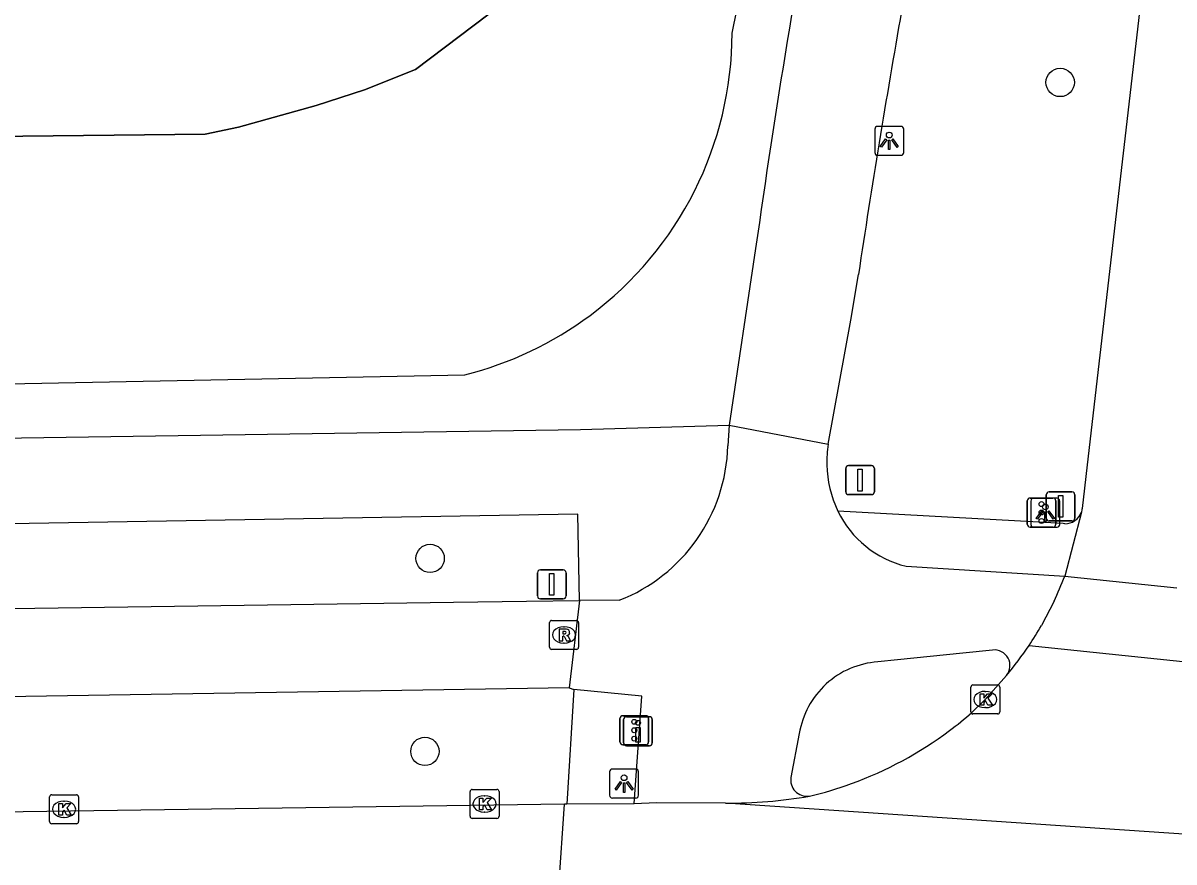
# Model space of a CAD drawing. Extents: x 160732 to 162105, y 387428 to 388479.
# Drawn here: x 161952.92 to 161992.62, y 387450.43 to 387479.36 of the extents above; entities that cross this region are included whole.
import ezdxf

# ---------------------------------------------------------------- set-up
doc = ezdxf.new("R2010")
doc.units = 0
for name, color, linetype in [('IMGEO_Berm_groen', 7, 'Continuous'), ('IMGEO_Boom', 7, 'Continuous'), ('IMGEO_Drukknoppaal', 7, 'Continuous'), ('IMGEO_Fietspad_gesloten', 7, 'Continuous'), ('IMGEO_Fietspad_open', 7, 'Continuous'), ('IMGEO_Hek', 7, 'Continuous'), ('IMGEO_Kolk', 7, 'Continuous'), ('IMGEO_Lichtpunt', 7, 'Continuous'), ('IMGEO_Rijbaan_lokaal_gesloten', 7, 'Continuous'), ('IMGEO_Rijbaan_regionaal_gesloten', 7, 'Continuous'), ('IMGEO_Rioolput', 7, 'Continuous'), ('IMGEO_Verkeersbordpaal', 7, 'Continuous'), ('IMGEO_Verkeersregelinstallatiepaal', 7, 'Continuous'), ('IMGEO_Voetpad_open', 7, 'Continuous')]:
    doc.layers.add(name, color=color, linetype=linetype)

msp = doc.modelspace()

# ---------------------------------------------------------------- linework, layer by layer
at = {"layer": 'IMGEO_Berm_groen'}
for points in [[(161916.229, 387475.053), (161959.207, 387475.526), (161960.356, 387475.773), (161963.033, 387476.515), (161964.693, 387477.056), (161966.452, 387477.756), (161972.477, 387482.317), (161974.595, 387485.222), (161975.627, 387486.889), (161976.595, 387488.683), (161983.726, 387518.154), (161996.045, 387562.88), (161996.084, 387563.315)], [(161977.379, 387479.009), (161980.824, 387495.997), (161981.796, 387500), (161988.709, 387528.455), (161996.667, 387557.751)], [(161915.935, 387467.177), (161952.395, 387466.917), (161968.162, 387467.23)]]:
    msp.add_lwpolyline(points, dxfattribs=at)
for centre, radius, start, end in [((161965.203, 387479.039), 12.176, 306.683, 359.8578), ((161965.207, 387479.041), 12.175, 284.0483, 306.6669)]:
    msp.add_arc(centre, radius, start, end, dxfattribs=at)
at = {"layer": 'IMGEO_Boom'}
for centre in [(161988.693, 387477.309), (161966.962, 387460.899), (161966.782, 387454.245)]:
    msp.add_circle(centre, 0.489, dxfattribs=at)
at = {"layer": 'IMGEO_Drukknoppaal'}
for p, q in [((161973.636, 387454.541), (161973.636, 387455.341)), ((161973.636, 387455.341), (161973.636, 387454.541)), ((161973.736, 387455.441), (161974.526, 387455.441)), ((161974.526, 387455.441), (161973.736, 387455.441)), ((161974.626, 387455.341), (161974.626, 387454.541)), ((161974.626, 387454.541), (161974.626, 387455.341)), ((161974.526, 387454.441), (161973.736, 387454.441)), ((161973.736, 387454.441), (161974.526, 387454.441))]:
    msp.add_line(p, q, dxfattribs=at)
msp.add_lwpolyline([(161974.206, 387455.066), (161974.206, 387454.566), (161974.056, 387454.566), (161974.056, 387455.066), (161974.206, 387455.066)], dxfattribs=at)
msp.add_circle((161974.131, 387455.231), 0.085, dxfattribs=at)
for centre, start, end in [((161973.736, 387455.341), 90, 180), ((161973.736, 387455.341), 90, 180), ((161974.526, 387455.341), 0, 90), ((161974.526, 387455.341), 360, 90), ((161973.736, 387454.541), 180, 270), ((161973.736, 387454.541), 180, 270), ((161974.526, 387454.541), 270, 0), ((161974.526, 387454.541), 270, 0)]:
    msp.add_arc(centre, 0.1, start, end, dxfattribs=at)
at = {"layer": 'IMGEO_Fietspad_gesloten'}
for points in [[(161978.19, 387471.586), (161977.271, 387465.488)], [(161980.694, 387464.834), (161981.468, 387469.115), (161981.735, 387470.689)], [(161977.271, 387465.488), (161980.694, 387464.834)]]:
    msp.add_lwpolyline(points, dxfattribs=at)
for centre, radius, start, end in [((162293.702, 387427.141), 318.627, 166.78145, 171.98168), ((162364.774, 387412.634), 387.414, 170.02146, 171.38164)]:
    msp.add_arc(centre, radius, start, end, dxfattribs=at)
at = {"layer": 'IMGEO_Fietspad_open'}
for points in [[(161977.271, 387465.488), (161977.23, 387464.781)], [(161988.849, 387462.097), (161988.794, 387462.101), (161981.029, 387462.532)], [(161983.381, 387460.629), (161988.851, 387460.289)], [(161915.616, 387458.638), (161967.772, 387459.387), (161970.286, 387459.429), (161972.114, 387459.444)], [(161972.114, 387459.444), (161971.754, 387456.438)], [(161973.486, 387459.455), (161972.114, 387459.444)], [(161986.365, 387457.739), (161985.335, 387457.633), (161983.088, 387457.402), (161982.399, 387457.331)], [(161971.754, 387456.438), (161913.355, 387455.506), (161910.72, 387455.424), (161907.069, 387455.38)], [(161971.754, 387456.438), (161971.918, 387456.374)], [(161973.995, 387452.435), (161974.263, 387456.154), (161971.918, 387456.374)], [(161979.695, 387454.857), (161979.404, 387453.349)], [(161980.02, 387452.698), (161980.048, 387452.701)]]:
    msp.add_lwpolyline(points, dxfattribs=at)
for centre, radius, start, end in [((161971.35, 387464.935), 5.882, 291.292, 358.4961), ((161984.437, 387464.22), 3.793, 170.6787, 181.3696), ((161984.506, 387464.213), 3.862, 181.2413, 205.799), ((161984.215, 387464.065), 3.536, 205.6919, 256.3556), ((161988.867, 387462.688), 0.592, 268.2485, 341.1212), ((161986.427, 387457.207), 0.536, 320.3523, 96.6939), ((161982.609, 387454.388), 2.951, 94.0845, 132.3049), ((161982.617, 387454.382), 2.96, 132.3393, 170.7684), ((161979.97, 387453.268), 0.572, 171.865, 274.9703)]:
    msp.add_arc(centre, radius, start, end, dxfattribs=at)
at = {"layer": 'IMGEO_Hek'}
msp.add_lwpolyline([(161976.595, 387488.683), (161975.627, 387486.889), (161974.595, 387485.222), (161972.477, 387482.317), (161966.452, 387477.756), (161964.693, 387477.056), (161963.033, 387476.515), (161960.356, 387475.773), (161959.207, 387475.526), (161916.229, 387475.053)], dxfattribs=at)
at = {"layer": 'IMGEO_Kolk'}
for p, q in [((161985.611, 387455.609), (161985.611, 387456.461)), ((161985.686, 387456.535), (161986.538, 387456.535)), ((161986.099, 387456.315), (161986.124, 387456.315)), ((161986.612, 387456.461), (161986.612, 387455.609)), ((161986.538, 387455.535), (161985.686, 387455.535)), ((161986.122, 387455.755), (161986.097, 387455.755)), ((161953.909, 387452.75), (161954.761, 387452.75)), ((161968.339, 387452.007), (161968.339, 387452.859)), ((161968.414, 387452.933), (161969.266, 387452.933)), ((161968.827, 387452.713), (161968.852, 387452.713)), ((161969.34, 387452.859), (161969.34, 387452.007)), ((161953.834, 387451.824), (161953.834, 387452.676)), ((161954.322, 387452.53), (161954.347, 387452.53)), ((161954.835, 387452.676), (161954.835, 387451.824)), ((161954.345, 387451.97), (161954.32, 387451.97)), ((161969.266, 387451.933), (161968.414, 387451.933)), ((161968.85, 387452.153), (161968.825, 387452.153)), ((161954.761, 387451.75), (161953.909, 387451.75))]:
    msp.add_line(p, q, dxfattribs=at)
for points in [[(161985.611, 387455.609), (161985.611, 387456.461)], [(161985.686, 387456.535), (161986.538, 387456.535)], [(161986.612, 387456.461), (161986.612, 387455.609)], [(161985.932, 387456.235), (161986.055, 387456.235), (161986.055, 387456.084), (161986.185, 387456.235), (161986.349, 387456.235), (161986.203, 387456.084), (161986.356, 387455.835), (161986.204, 387455.835), (161986.119, 387455.999), (161986.055, 387455.932), (161986.055, 387455.835), (161985.932, 387455.835), (161985.932, 387456.235)], [(161986.538, 387455.535), (161985.686, 387455.535)], [(161953.909, 387452.75), (161954.761, 387452.75)], [(161968.339, 387452.007), (161968.339, 387452.859)], [(161968.414, 387452.933), (161969.266, 387452.933)], [(161969.34, 387452.859), (161969.34, 387452.007)], [(161953.834, 387451.824), (161953.834, 387452.676)], [(161954.155, 387452.45), (161954.278, 387452.45), (161954.278, 387452.299), (161954.408, 387452.45), (161954.572, 387452.45), (161954.426, 387452.299), (161954.579, 387452.05), (161954.427, 387452.05), (161954.342, 387452.214), (161954.278, 387452.147), (161954.278, 387452.05), (161954.155, 387452.05), (161954.155, 387452.45)], [(161954.835, 387452.676), (161954.835, 387451.824)], [(161968.66, 387452.633), (161968.783, 387452.633), (161968.783, 387452.482), (161968.913, 387452.633), (161969.077, 387452.633), (161968.931, 387452.482), (161969.084, 387452.233), (161968.932, 387452.233), (161968.847, 387452.397), (161968.783, 387452.33), (161968.783, 387452.233), (161968.66, 387452.233), (161968.66, 387452.633)], [(161969.266, 387451.933), (161968.414, 387451.933)], [(161954.761, 387451.75), (161953.909, 387451.75)]]:
    msp.add_lwpolyline(points, dxfattribs=at)
for centre, start, end in [((161985.688, 387456.459), 91.552, 178.448), ((161985.688, 387456.459), 91.552, 178.448), ((161986.536, 387456.459), 1.552, 88.448), ((161986.536, 387456.459), 1.552, 88.448), ((161985.688, 387455.611), 181.552, 268.448), ((161985.688, 387455.611), 181.552, 268.448), ((161986.536, 387455.611), 271.552, 358.448), ((161986.536, 387455.611), 271.552, 358.448), ((161953.911, 387452.674), 91.552, 178.448), ((161953.911, 387452.674), 91.552, 178.448), ((161954.759, 387452.674), 1.552, 88.448), ((161954.759, 387452.674), 1.552, 88.448), ((161968.416, 387452.857), 91.552, 178.448), ((161968.416, 387452.857), 91.552, 178.448), ((161969.264, 387452.857), 1.552, 88.448), ((161969.264, 387452.857), 1.552, 88.448), ((161968.416, 387452.009), 181.552, 268.448), ((161968.416, 387452.009), 181.552, 268.448), ((161969.264, 387452.009), 271.552, 358.448), ((161969.264, 387452.009), 271.552, 358.448), ((161953.911, 387451.826), 181.552, 268.448), ((161953.911, 387451.826), 181.552, 268.448), ((161954.759, 387451.826), 271.552, 358.448), ((161954.759, 387451.826), 271.552, 358.448)]:
    msp.add_arc(centre, 0.0765, start, end, dxfattribs=at)
for centre, major_axis, ratio, start_param, end_param in [((161986.098, 387456.035), (-0.387, 0.002), 0.722429, 4.712389, 7.853982), ((161986.123, 387456.035), (-0.39, 0.002), 0.717154, 1.570796, 4.712389), ((161968.826, 387452.433), (-0.387, 0.002), 0.722429, 4.712389, 7.853982), ((161968.851, 387452.433), (-0.39, 0.002), 0.717154, 1.570796, 4.712389), ((161954.321, 387452.25), (-0.387, 0.002), 0.722429, 4.712389, 7.853982), ((161954.346, 387452.25), (-0.39, 0.002), 0.717154, 1.570796, 4.712389)]:
    msp.add_ellipse(centre, major_axis=major_axis, ratio=ratio, start_param=start_param, end_param=end_param, dxfattribs=at)
at = {"layer": 'IMGEO_Lichtpunt'}
for p, q in [((161983.202, 387475.794), (161982.394, 387475.794)), ((161983.202, 387475.794), (161982.394, 387475.794)), ((161982.3, 387475.699), (161982.3, 387474.892)), ((161982.3, 387475.699), (161982.3, 387474.892)), ((161983.296, 387474.892), (161983.296, 387475.699)), ((161983.296, 387474.892), (161983.296, 387475.699)), ((161982.394, 387474.798), (161983.202, 387474.798)), ((161982.394, 387474.798), (161983.202, 387474.798)), ((161987.683, 387462.877), (161987.683, 387462.07)), ((161987.683, 387462.877), (161987.683, 387462.07)), ((161988.585, 387462.972), (161987.777, 387462.972)), ((161988.585, 387462.972), (161987.777, 387462.972)), ((161988.679, 387462.07), (161988.679, 387462.877)), ((161988.679, 387462.07), (161988.679, 387462.877)), ((161987.777, 387461.976), (161988.585, 387461.976)), ((161987.777, 387461.976), (161988.585, 387461.976)), ((161973.154, 387453.54), (161973.154, 387452.733)), ((161973.154, 387453.54), (161973.154, 387452.733)), ((161974.056, 387453.635), (161973.248, 387453.635)), ((161974.056, 387453.635), (161973.248, 387453.635)), ((161974.15, 387452.733), (161974.15, 387453.54)), ((161974.15, 387452.733), (161974.15, 387453.54)), ((161973.248, 387452.639), (161974.056, 387452.639)), ((161973.248, 387452.639), (161974.056, 387452.639))]:
    msp.add_line(p, q, dxfattribs=at)
for points in [[(161982.674, 387475.363), (161982.713, 387475.335), (161982.525, 387475.073), (161982.487, 387475.1), (161982.674, 387475.363)], [(161982.886, 387475.335), (161982.924, 387475.362), (161983.111, 387475.1), (161983.072, 387475.072), (161982.886, 387475.335)], [(161982.776, 387475.315), (161982.823, 387475.315), (161982.823, 387474.993), (161982.776, 387474.993), (161982.776, 387475.315)], [(161988.057, 387462.541), (161988.096, 387462.513), (161987.908, 387462.251), (161987.87, 387462.278), (161988.057, 387462.541)], [(161988.159, 387462.493), (161988.206, 387462.493), (161988.206, 387462.171), (161988.159, 387462.171), (161988.159, 387462.493)], [(161988.269, 387462.513), (161988.307, 387462.54), (161988.494, 387462.278), (161988.455, 387462.25), (161988.269, 387462.513)], [(161973.528, 387453.204), (161973.567, 387453.176), (161973.379, 387452.914), (161973.341, 387452.941), (161973.528, 387453.204)], [(161973.63, 387453.156), (161973.677, 387453.156), (161973.677, 387452.834), (161973.63, 387452.834), (161973.63, 387453.156)], [(161973.74, 387453.176), (161973.778, 387453.203), (161973.965, 387452.941), (161973.926, 387452.913), (161973.74, 387453.176)]]:
    msp.add_lwpolyline(points, dxfattribs=at)
for centre in [(161982.799, 387475.497), (161988.182, 387462.675), (161973.653, 387453.338)]:
    msp.add_circle(centre, 0.0994, dxfattribs=at)
for centre, start, end in [((161982.394, 387475.699), 90, 180), ((161982.394, 387475.699), 90, 180), ((161983.202, 387475.699), 0, 90), ((161983.202, 387475.699), 0, 90), ((161982.394, 387474.892), 180, 270), ((161982.394, 387474.892), 180, 270), ((161983.202, 387474.892), 270, 0), ((161983.202, 387474.892), 270, 360), ((161987.777, 387462.877), 90, 180), ((161987.777, 387462.877), 90, 180), ((161988.585, 387462.877), 0, 90), ((161988.585, 387462.877), 0, 90), ((161987.777, 387462.07), 180, 270), ((161987.777, 387462.07), 180, 270), ((161988.585, 387462.07), 270, 0), ((161988.585, 387462.07), 270, 360), ((161973.248, 387453.54), 90, 180), ((161973.248, 387453.54), 90, 180), ((161974.056, 387453.54), 0, 90), ((161974.056, 387453.54), 0, 90), ((161973.248, 387452.733), 180, 270), ((161973.248, 387452.733), 180, 270), ((161974.056, 387452.733), 270, 0), ((161974.056, 387452.733), 270, 360)]:
    msp.add_arc(centre, 0.0946, start, end, dxfattribs=at)
at = {"layer": 'IMGEO_Rijbaan_lokaal_gesloten'}
for points in [[(161971.601, 387452.424), (161906.658, 387451.512), (161905.045, 387451.38), (161900.317, 387451.316)], [(161971.21, 387446.725), (161971.601, 387452.424)], [(161971.678, 387452.425), (161971.601, 387452.424)], [(161973.995, 387452.435), (161971.678, 387452.425)], [(161977.154, 387452.46), (161974.769, 387452.468), (161973.995, 387452.435)]]:
    msp.add_lwpolyline(points, dxfattribs=at)
at = {"layer": 'IMGEO_Rijbaan_regionaal_gesloten'}
for points in [[(161992.515, 387489.107), (161989.658, 387464.422), (161989.45, 387462.615), (161989.446, 387462.585), (161989.427, 387462.497)], [(161989.427, 387462.497), (161988.851, 387460.289)], [(161988.851, 387460.289), (161992.723, 387459.885)], [(161988.483, 387459.421), (161988.047, 387458.586)], [(161987.622, 387457.902), (161995.907, 387457.035)], [(161985.647, 387455.588), (161986.112, 387456.035), (161986.84, 387456.865)], [(162000.091, 387450.905), (161977.154, 387452.46)]]:
    msp.add_lwpolyline(points, dxfattribs=at)
for centre, radius, start, end in [((161977.892, 387464.423), 11.713, 334.7183, 339.3314), ((161978.587, 387463.99), 10.895, 326.0275, 330.2634), ((161977.618, 387464.633), 12.058, 319.8929, 326.0674), ((161976.811, 387465.722), 13.446, 306.8439, 311.0869), ((161976.994, 387465.497), 13.156, 290.0109, 306.7907), ((161976.926, 387465.72), 13.388, 283.4841, 289.9579), ((161977.22, 387469.167), 16.707, 269.7746, 279.7461)]:
    msp.add_arc(centre, radius, start, end, dxfattribs=at)
at = {"layer": 'IMGEO_Rioolput'}
for p, q in [((161971.079, 387457.836), (161971.079, 387458.688)), ((161971.154, 387458.762), (161972.006, 387458.762)), ((161972.08, 387458.688), (161972.08, 387457.836)), ((161971.567, 387458.542), (161971.592, 387458.542)), ((161971.59, 387457.982), (161971.565, 387457.982)), ((161972.006, 387457.762), (161971.154, 387457.762))]:
    msp.add_line(p, q, dxfattribs=at)
for points in [[(161971.079, 387457.836), (161971.079, 387458.688)], [(161971.154, 387458.762), (161972.006, 387458.762)], [(161972.08, 387458.688), (161972.08, 387457.836)], [(161971.668, 387458.46), (161971.416, 387458.462), (161971.416, 387458.062)], [(161971.594, 387458.381), (161971.54, 387458.381), (161971.54, 387458.3)], [(161971.54, 387458.3), (161971.592, 387458.3)], [(161971.416, 387458.062), (161971.54, 387458.062), (161971.54, 387458.224), (161971.551, 387458.224)], [(161971.598, 387458.195), (161971.669, 387458.062), (161971.809, 387458.062), (161971.744, 387458.188)], [(161972.006, 387457.762), (161971.154, 387457.762)]]:
    msp.add_lwpolyline(points, dxfattribs=at)
for centre, radius, start, end in [((161971.156, 387458.686), 0.0765, 91.552, 178.448), ((161971.156, 387458.686), 0.0765, 91.552, 178.448), ((161972.004, 387458.686), 0.0765, 1.552, 88.448), ((161972.004, 387458.686), 0.0765, 1.552, 88.448), ((161971.576, 387458.489), 0.19, 274.7715, 282.9687), ((161971.6, 387458.285), 0.0964, 77.0061, 93.1865), ((161971.614, 387458.342), 0.0378, 276.6634, 79.6772), ((161971.667, 387458.35), 0.109, 350.3612, 89.416), ((161971.665, 387458.35), 0.112, 277.5842, 350.9817), ((161971.55, 387458.171), 0.0533, 26.0293, 88.6989), ((161971.649, 387458.135), 0.108, 29.5134, 73.7905), ((161971.156, 387457.838), 0.0765, 181.552, 268.448), ((161971.156, 387457.838), 0.0765, 181.552, 268.448), ((161972.004, 387457.838), 0.0765, 271.552, 358.448), ((161972.004, 387457.838), 0.0765, 271.552, 358.448)]:
    msp.add_arc(centre, radius, start, end, dxfattribs=at)
for centre, major_axis, ratio, start_param, end_param in [((161971.566, 387458.262), (-0.387, 0.002), 0.722429, 4.712389, 7.853982), ((161971.591, 387458.262), (-0.39, 0.002), 0.717154, 1.570796, 4.712389)]:
    msp.add_ellipse(centre, major_axis=major_axis, ratio=ratio, start_param=start_param, end_param=end_param, dxfattribs=at)
at = {"layer": 'IMGEO_Verkeersbordpaal'}
for p, q in [((161981.297, 387463.197), (161981.297, 387463.997)), ((161981.297, 387463.997), (161981.297, 387463.197)), ((161981.397, 387464.097), (161982.187, 387464.097)), ((161982.187, 387464.097), (161981.397, 387464.097)), ((161982.287, 387463.997), (161982.287, 387463.197)), ((161982.287, 387463.197), (161982.287, 387463.997)), ((161982.187, 387463.097), (161981.397, 387463.097)), ((161981.397, 387463.097), (161982.187, 387463.097)), ((161988.211, 387462.291), (161988.211, 387463.091)), ((161988.211, 387463.091), (161988.211, 387462.291)), ((161988.311, 387463.191), (161989.101, 387463.191)), ((161989.101, 387463.191), (161988.311, 387463.191)), ((161989.201, 387463.091), (161989.201, 387462.291)), ((161989.201, 387462.291), (161989.201, 387463.091)), ((161989.101, 387462.191), (161988.311, 387462.191)), ((161988.311, 387462.191), (161989.101, 387462.191)), ((161970.664, 387459.604), (161970.664, 387460.404)), ((161970.664, 387460.404), (161970.664, 387459.604)), ((161970.764, 387460.504), (161971.554, 387460.504)), ((161971.554, 387460.504), (161970.764, 387460.504)), ((161971.654, 387460.404), (161971.654, 387459.604)), ((161971.654, 387459.604), (161971.654, 387460.404)), ((161971.554, 387459.504), (161970.764, 387459.504)), ((161970.764, 387459.504), (161971.554, 387459.504))]:
    msp.add_line(p, q, dxfattribs=at)
for points in [[(161981.717, 387463.972), (161981.867, 387463.972), (161981.867, 387463.222), (161981.717, 387463.222), (161981.717, 387463.972)], [(161988.631, 387463.066), (161988.781, 387463.066), (161988.781, 387462.316), (161988.631, 387462.316), (161988.631, 387463.066)], [(161971.084, 387460.379), (161971.234, 387460.379), (161971.234, 387459.629), (161971.084, 387459.629), (161971.084, 387460.379)]]:
    msp.add_lwpolyline(points, dxfattribs=at)
for centre, start, end in [((161981.397, 387463.997), 90, 180), ((161981.397, 387463.997), 90, 180), ((161982.187, 387463.997), 0, 90), ((161982.187, 387463.997), 360, 90), ((161981.397, 387463.197), 180, 270), ((161981.397, 387463.197), 180, 270), ((161982.187, 387463.197), 270, 0), ((161982.187, 387463.197), 270, 0), ((161988.311, 387463.091), 90, 180), ((161988.311, 387463.091), 90, 180), ((161989.101, 387463.091), 0, 90), ((161989.101, 387463.091), 360, 90), ((161988.311, 387462.291), 180, 270), ((161988.311, 387462.291), 180, 270), ((161989.101, 387462.291), 270, 0), ((161989.101, 387462.291), 270, 0), ((161970.764, 387460.404), 90, 180), ((161970.764, 387460.404), 90, 180), ((161971.554, 387460.404), 0, 90), ((161971.554, 387460.404), 360, 90), ((161970.764, 387459.604), 180, 270), ((161970.764, 387459.604), 180, 270), ((161971.554, 387459.604), 270, 0), ((161971.554, 387459.604), 270, 0)]:
    msp.add_arc(centre, 0.1, start, end, dxfattribs=at)
at = {"layer": 'IMGEO_Verkeersregelinstallatiepaal'}
for p, q in [((161987.555, 387462.081), (161987.555, 387462.881)), ((161987.555, 387462.881), (161987.555, 387462.081)), ((161987.655, 387462.981), (161988.445, 387462.981)), ((161988.445, 387462.981), (161987.655, 387462.981)), ((161988.545, 387462.881), (161988.545, 387462.081)), ((161988.545, 387462.081), (161988.545, 387462.881)), ((161988.445, 387461.981), (161987.655, 387461.981)), ((161987.655, 387461.981), (161988.445, 387461.981)), ((161973.509, 387454.574), (161973.509, 387455.374)), ((161973.509, 387455.374), (161973.509, 387454.574)), ((161973.609, 387455.474), (161974.399, 387455.474)), ((161974.399, 387455.474), (161973.609, 387455.474)), ((161974.499, 387455.374), (161974.499, 387454.574)), ((161974.499, 387454.574), (161974.499, 387455.374)), ((161974.399, 387454.474), (161973.609, 387454.474)), ((161973.609, 387454.474), (161974.399, 387454.474))]:
    msp.add_line(p, q, dxfattribs=at)
for centre in [(161988.05, 387462.771), (161988.05, 387462.481), (161988.05, 387462.191), (161974.004, 387455.264), (161974.004, 387454.974), (161974.004, 387454.684)]:
    msp.add_circle(centre, 0.085, dxfattribs=at)
for centre, start, end in [((161987.655, 387462.881), 90, 180), ((161987.655, 387462.881), 90, 180), ((161988.445, 387462.881), 0, 90), ((161988.445, 387462.881), 360, 90), ((161987.655, 387462.081), 180, 270), ((161987.655, 387462.081), 180, 270), ((161988.445, 387462.081), 270, 0), ((161988.445, 387462.081), 270, 0), ((161973.609, 387455.374), 90, 180), ((161973.609, 387455.374), 90, 180), ((161974.399, 387455.374), 0, 90), ((161974.399, 387455.374), 360, 90), ((161973.609, 387454.574), 180, 270), ((161973.609, 387454.574), 180, 270), ((161974.399, 387454.574), 270, 0), ((161974.399, 387454.574), 270, 0)]:
    msp.add_arc(centre, 0.1, start, end, dxfattribs=at)
at = {"layer": 'IMGEO_Voetpad_open'}
for points in [[(161915.935, 387467.177), (161915.835, 387464.509), (161972.154, 387465.347), (161977.271, 387465.488)], [(161972.114, 387459.444), (161972.052, 387462.419), (161913.258, 387461.422)], [(161971.918, 387456.374), (161971.678, 387452.425)]]:
    msp.add_lwpolyline(points, dxfattribs=at)

doc.saveas('drawing.dxf')
